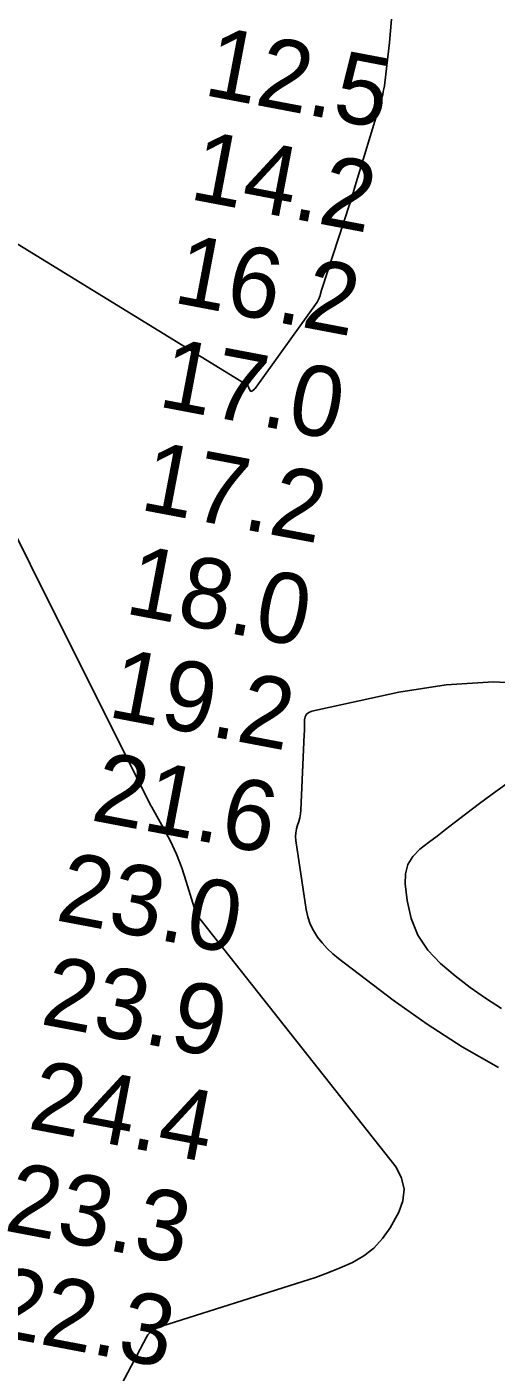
# Model space of a CAD drawing. Extents: x 3161615 to 3199515, y 867541 to 892976.
# Drawn here: x 3190221 to 3190668, y 881365 to 882648 of the extents above; entities that cross this region are included whole.
import ezdxf

# ---------------------------------------------------------------- set-up
doc = ezdxf.new("R2010")
doc.units = 0
for name, color, linetype in [('V-RIVR-RANG', 7, 'Continuous'), ('V-TOPO-DPTH', 7, 'Continuous'), ('V-TOPO-MINR', 7, 'Continuous'), ('V-TOPO-WATR', 7, 'Continuous')]:
    doc.layers.add(name, color=color, linetype=linetype)

msp = doc.modelspace()

# ---------------------------------------------------------------- linework, layer by layer
at = {"layer": 'V-TOPO-DPTH'}
for points in [[(3190109.2, 882363.8), (3190338, 881906.2), (3190339.6, 881903.7), (3190350.9, 881883.5), (3190357.4, 881871.2), (3190363.2, 881858.7), (3190368.2, 881845.8), (3190372.6, 881832.6), (3190380.1, 881807.7), (3190380.8, 881805), (3190382, 881801.5), (3190572.6, 881560.1), (3190577.8, 881549.7), (3190580.4, 881539.1), (3190579.2, 881528.2), (3190575.4, 881517.2), (3190566.9, 881502.3), (3190559.7, 881492.1), (3190551.5, 881483.1), (3190541.8, 881475.7), (3190531.1, 881469.4), (3190519.4, 881464.2), (3190507.7, 881459.4), (3190495.7, 881455), (3190483.6, 881451), (3190349.4, 881408.7), (3190345.1, 881407), (3190341, 881404.8), (3190339.1, 881403.5), (3190336, 881400.2), (3190334.8, 881398.2), (3190290.4, 881314.4)], [(3190673.2, 881711.4), (3190658, 881721.3), (3190643.2, 881731.7), (3190628.9, 881742.8), (3190614.9, 881754.4), (3190603.1, 881767.3), (3190593.5, 881781.4), (3190587.2, 881797.3), (3190583.2, 881814.4), (3190581.2, 881830.4), (3190581.6, 881840), (3190583.8, 881848.8), (3190588.6, 881856.5), (3190595.2, 881863.5), (3190603.5, 881869.7), (3190611.7, 881876), (3190619.9, 881882.3), (3190628.1, 881888.6), (3190650.9, 881906.1), (3190664.4, 881916.1), (3190678.1, 881925.7)], [(3190673.2, 881711.4), (3190658, 881721.3), (3190643.2, 881731.7), (3190628.9, 881742.8), (3190614.9, 881754.4), (3190603.1, 881767.3), (3190593.5, 881781.4), (3190587.2, 881797.3), (3190583.2, 881814.4), (3190581.2, 881830.4), (3190581.6, 881840), (3190583.8, 881848.8), (3190588.6, 881856.5), (3190595.2, 881863.5), (3190603.5, 881869.7), (3190611.7, 881876), (3190619.9, 881882.3), (3190628.1, 881888.6), (3190650.9, 881906.1), (3190664.4, 881916.1), (3190678.1, 881925.7)]]:
    msp.add_lwpolyline(points, dxfattribs=at)
at = {"layer": 'V-TOPO-MINR'}
for points in [[(3189940, 882607.4), (3190431.2, 882305.8), (3190432.1, 882303.5), (3190433.6, 882300.5), (3190434.3, 882300.1), (3190435, 882300.2), (3190437.6, 882302.1), (3190438.1, 882302.6), (3190438.2, 882302.8), (3190497.3, 882385.2), (3190499, 882388.3), (3190500.2, 882391.6), (3190500.7, 882393.3), (3190501.6, 882396.7), (3190502.2, 882398.4), (3190528.4, 882478.2), (3190529.1, 882480.5), (3190530.4, 882484.9), (3190531.7, 882489.4), (3190532.3, 882491.7), (3190533.7, 882496.2), (3190556.9, 882572.4), (3190557.7, 882575.1), (3190558.5, 882577.8), (3190559.2, 882580.5), (3190559.9, 882583.2), (3190560.5, 882586), (3190561, 882588.7), (3190561.5, 882591.5), (3190561.9, 882594.3), (3190566.5, 882632.9), (3190568.4, 882655)], [(3190109.2, 882363.8), (3190338, 881906.2), (3190339.6, 881903.7), (3190350.9, 881883.5), (3190357.4, 881871.2), (3190363.2, 881858.7), (3190368.2, 881845.8), (3190372.6, 881832.6), (3190380.1, 881807.7), (3190380.8, 881805), (3190382, 881801.5), (3190572.6, 881560.1), (3190577.8, 881549.7), (3190580.4, 881539.1), (3190579.2, 881528.2), (3190575.4, 881517.2), (3190566.9, 881502.3), (3190559.7, 881492.1), (3190551.5, 881483.1), (3190541.8, 881475.7), (3190531.1, 881469.4), (3190519.4, 881464.2), (3190507.7, 881459.4), (3190495.7, 881455), (3190483.6, 881451), (3190349.4, 881408.7), (3190345.1, 881407), (3190341, 881404.8), (3190339.1, 881403.5), (3190336, 881400.2), (3190334.8, 881398.2), (3190290.4, 881314.4)], [(3190710.6, 882020.6), (3190665.5, 882023.2), (3190620.5, 882020.1), (3190575.4, 882013.3), (3190492.2, 881995.1), (3190489.5, 881993.9), (3190487.3, 881992.1), (3190486.1, 881989.7), (3190485.4, 881986.7), (3190485.4, 881983.2), (3190485.3, 881979.7), (3190485.2, 881976.3), (3190485.1, 881972.8), (3190481.8, 881900.8), (3190481.5, 881897.1), (3190480.9, 881893.5), (3190479.9, 881889.9), (3190478.8, 881886.3), (3190477.7, 881882.8), (3190477, 881879.2), (3190476.9, 881875.5), (3190477.2, 881871.8), (3190486.9, 881805.8), (3190488.5, 881798.8), (3190490.7, 881792.1), (3190493.9, 881785.8), (3190497.6, 881779.7), (3190502.2, 881774.1), (3190507, 881768.7), (3190512.2, 881763.8), (3190517.8, 881759.2), (3190569.9, 881719.6), (3190602.4, 881696.5), (3190635.8, 881674.9), (3190670.4, 881655.4)]]:
    msp.add_lwpolyline(points, dxfattribs=at)
at = {"layer": 'V-TOPO-WATR'}
msp.add_lwpolyline([(3190678.1, 881925.7), (3190664.4, 881916.1), (3190650.9, 881906.1), (3190628.1, 881888.6), (3190619.9, 881882.3), (3190611.7, 881876), (3190603.5, 881869.7), (3190595.2, 881863.5), (3190588.6, 881856.5), (3190583.8, 881848.8), (3190581.6, 881840), (3190581.2, 881830.4), (3190583.2, 881814.4), (3190587.2, 881797.3), (3190593.5, 881781.4), (3190603.1, 881767.3), (3190614.9, 881754.4), (3190628.9, 881742.8), (3190643.2, 881731.7), (3190658, 881721.3), (3190673.2, 881711.4)], dxfattribs=at)

# ---------------------------------------------------------------- texts
at = {"layer": 'V-RIVR-RANG'}
for s, p in [('12.5', (3190387.8, 882583)), ('14.2', (3190374.3, 882483.8)), ('16.2', (3190358.7, 882385.1)), ('17.0', (3190344.4, 882286)), ('17.2', (3190327, 882187.6)), ('18.0', (3190312.7, 882088.6)), ('19.2', (3190296.4, 881990)), ('21.6', (3190280.3, 881891.3)), ('23.0', (3190246.8, 881795.9)), ('23.9', (3190232.3, 881696.9)), ('24.4', (3190220.3, 881597.4)), ('23.3', (3190197.7, 881500)), ('22.3', (3190182.6, 881401.1))]:
    msp.add_text(s, height=67, rotation=349.2497, dxfattribs=at).set_placement(p)

doc.saveas('drawing.dxf')
